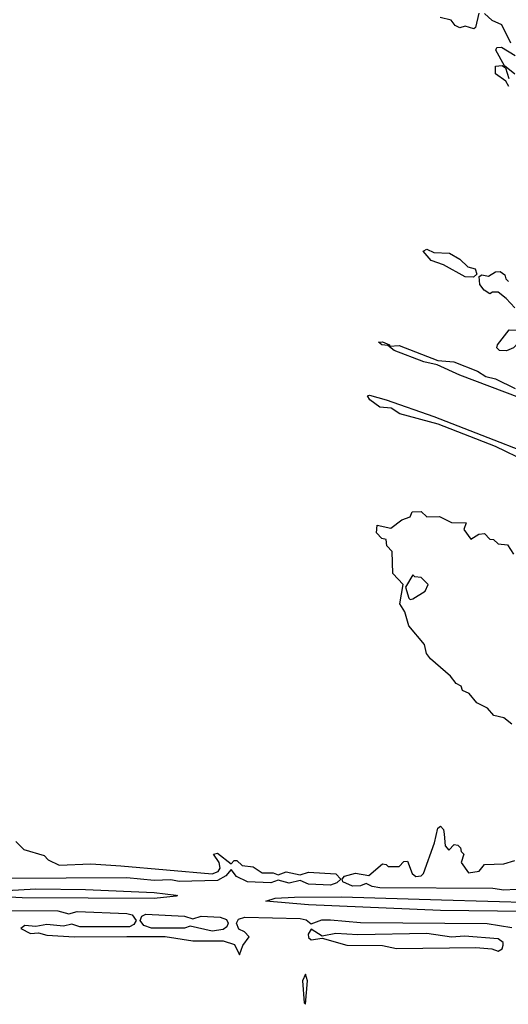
# Model space of a CAD drawing. Extents: x 1980017 to 2252640, y 74400 to 266395.
# Tile 341 of 388: x 2187146 to 2188922, y 207730 to 211306. Entities that reach past the tile are written whole.
import ezdxf

# ---------------------------------------------------------------- set-up
doc = ezdxf.new("R2010")
doc.units = 0

msp = doc.modelspace()

# ---------------------------------------------------------------- linework, layer by layer
at = {"layer": '0CON20XD'}
for points in [[(2188815, 211330), (2188802.5, 211277.5), (2188796.7, 211273.3), (2188765, 211282.5), (2188745, 211276.7), (2188728.8, 211285), (2188714.1, 211304.1), (2188674.2, 211314.2)], [(2188930.7, 211220.7), (2188898, 211288), (2188863.4, 211303.4), (2188835, 211328.8)], [(2188945, 211108.8), (2188908.3, 211138.3), (2188876.7, 211195), (2188880, 211205), (2188896.4, 211206.4), (2188946.7, 211176.7)], [(2188924, 211064), (2188913, 211083), (2188875, 211110), (2188875, 211137.5), (2188899.3, 211139.3), (2188911.7, 211131.7), (2188923, 211093)], [(2188795, 210371.2), (2188765, 210372.5), (2188685.9, 210415.9), (2188641.7, 210431.7), (2188612.5, 210465), (2188625, 210472.5), (2188651.2, 210461.2), (2188708, 210458), (2188745, 210436.7), (2188775, 210408), (2188801.2, 210401.2), (2188807.5, 210382.5), (2188795, 210371.2)], [(2188945, 210260), (2188913.3, 210293.3), (2188885, 210316.2), (2188863.8, 210316.2), (2188855, 210310), (2188834.1, 210324.1), (2188818, 210345), (2188816.2, 210373.8), (2188825, 210380), (2188850, 210375), (2188875, 210390), (2188891.7, 210391.7), (2188909.3, 210379.3), (2188912.5, 210365), (2188922.5, 210355)], [(2188915, 210103.3), (2188890, 210105), (2188880, 210115), (2188882.5, 210125), (2188925, 210180), (2188958.3, 210178.3), (2188960, 210135), (2188940, 210115), (2188915, 210103.3)], [(2189072.2, 209892.2), (2188745, 210015.6), (2188662.6, 210052.6), (2188615, 210063.8), (2188506.7, 210105), (2188483.3, 210123.3), (2188462.5, 210125), (2188450, 210135), (2188464.1, 210135.9), (2188490, 210125), (2188490, 210120), (2188525, 210122.5), (2188665, 210068), (2188724.1, 210064.1), (2188809.4, 210029.4), (2188839.7, 210009.7), (2188875, 210001.4), (2188946.3, 209966.3)], [(2188990.6, 209700.6), (2188875.5, 209755.6), (2188667, 209837), (2188527.5, 209875), (2188495.8, 209895.8), (2188455, 209898.8), (2188418.8, 209925), (2188410, 209940), (2188417, 209943), (2188477.5, 209925), (2188651.2, 209865), (2189180.3, 209659.7)], [(2188935, 208748), (2188905, 208770), (2188869.6, 208779.5), (2188845.8, 208805.8), (2188807.5, 208825), (2188779.3, 208859.3), (2188755, 208870), (2188750, 208885), (2188732.5, 208895), (2188711.4, 208921.4), (2188638.8, 208985), (2188624.2, 209004.2), (2188617.1, 209037.1), (2188560, 209105), (2188546, 209156), (2188527.5, 209185), (2188540, 209255), (2188502.5, 209295), (2188500, 209375), (2188480, 209395), (2188478.3, 209418.3), (2188461.7, 209421.7), (2188443, 209443), (2188445, 209470), (2188495, 209460), (2188535, 209490), (2188565, 209500), (2188571.7, 209518.3), (2188605, 209520), (2188625, 209500), (2188671.7, 209501.7), (2188715, 209480), (2188768.3, 209478.3), (2188760, 209455), (2188785, 209420), (2188815, 209437.5), (2188835, 209440), (2188855, 209420), (2188868.3, 209418.3), (2188885, 209402.5), (2188918.3, 209398.3), (2188940, 209365)], [(2188565, 209200), (2188575, 209202.5), (2188619.3, 209230.7), (2188630, 209255), (2188605, 209280), (2188582.5, 209282.5), (2188575, 209290), (2188547.5, 209245), (2188560, 209205), (2188565, 209200)], [(2188995, 208150), (2188905, 208144.3), (2188865, 208150.6), (2188455, 208153.3), (2188427.5, 208157.5), (2188405, 208168.8), (2188385, 208160), (2188355, 208159.4), (2188320, 208175), (2188317.5, 208185), (2188326.7, 208195), (2188365.8, 208205.8), (2188415, 208197.5), (2188465, 208240), (2188478.3, 208238.3), (2188485, 208230), (2188525, 208230), (2188541.7, 208248.3), (2188555, 208250), (2188572.5, 208205), (2188585, 208194), (2188605, 208196.7), (2188613.3, 208205), (2188653.9, 208316.1), (2188665, 208370), (2188675, 208377.5), (2188686.7, 208365), (2188688.3, 208348.3), (2188692.5, 208305), (2188705, 208290), (2188725, 208310), (2188738.3, 208308.3), (2188748.3, 208298.3), (2188750, 208285), (2188760, 208275), (2188750, 208245), (2188777.5, 208207.5), (2188816.1, 208213.9), (2188835, 208237.5), (2188905, 208240), (2188945, 208252.5)], [(2187131.7, 208321.7), (2187161.7, 208291.7), (2187235, 208270), (2187250, 208255), (2187290, 208235), (2187405, 208240), (2187513.4, 208233.4), (2187845, 208204), (2187867.9, 208212.1), (2187874, 208225), (2187871.2, 208245), (2187850, 208275), (2187865, 208278.8), (2187915, 208240), (2187925, 208252.5), (2187935, 208252.5), (2187954.1, 208234.1), (2187995, 208228.8), (2188027.6, 208207.6), (2188067.1, 208207.1), (2188085, 208200), (2188115, 208210.6), (2188165, 208200), (2188195, 208210), (2188294.5, 208204.5), (2188312.5, 208185), (2188298.7, 208171.3), (2188275, 208163.1), (2188195, 208166.9), (2188165, 208180), (2188125, 208170.6), (2188085, 208181.2), (2188058.7, 208171.3), (2187974.5, 208174.4), (2187934.2, 208194.2), (2187915, 208220), (2187895, 208196.2), (2187865, 208179.2), (2187725, 208175.6), (2187695, 208182.5), (2187635, 208180), (2187535, 208189.4), (2187095, 208186.7)], [(2187635, 208114.2), (2187155, 208116.9), (2187014.4, 208124.4), (2186950, 208135), (2187205, 208150), (2187385, 208147.5), (2187635, 208136), (2187715, 208126.7), (2187720, 208125), (2187715, 208122.5), (2187635, 208114.2)], [(2189797, 208033), (2189491.3, 208051.3), (2188985, 208067.5), (2188675, 208070.9), (2188195, 208091.4), (2188040, 208105), (2188074.3, 208115.7), (2188145, 208119.2), (2188315, 208120), (2188679.1, 208109.1), (2189015, 208100), (2189215, 208087.5), (2189555, 208084.4), (2189865, 208068.1), (2190075, 208065.6), (2190235, 208052.5), (2190245, 208042.5), (2190195, 208034.2), (2189797, 208033)], [(2187060.9, 208070.9), (2187285, 208069.1), (2187325, 208058.1), (2187355, 208067.5), (2187535, 208060.4), (2187554.6, 208054.6), (2187568.8, 208035), (2187560.3, 208019.7), (2187545, 208011.9), (2187365, 208011.4), (2187335, 208021.2), (2187305, 208014), (2187245, 208020), (2187205, 208012.5), (2187165, 208016), (2187150, 208005), (2187185, 207986.7), (2187215, 207990), (2187245, 207981.1), (2187345, 207974.5), (2187535, 207975.8), (2187675, 207976.2), (2187775, 207960.8), (2187885, 207960.6), (2187926.9, 207946.9), (2187945, 207910), (2187956.4, 207943.6), (2187980, 207975), (2187963, 207993), (2187943, 208003), (2187934.4, 208025), (2187941.2, 208038.8), (2187963.9, 208046.1), (2188165, 208042.1), (2188187.1, 208037.1), (2188205, 208022.5), (2188243.6, 208036.4), (2188275, 208036.5), (2188385, 208027.3), (2188845, 208023.8), (2188935, 208008.6)], [(2187845.9, 207995.9), (2187765, 208014), (2187745, 208006.5), (2187625, 208006.7), (2187596.6, 208016.6), (2187583.3, 208035), (2187589.7, 208050.3), (2187605, 208057.5), (2187745, 208050), (2187775, 208040), (2187805, 208050), (2187875, 208046.2), (2187898, 208038), (2187903.3, 208025), (2187899.1, 208010.9), (2187885, 208002), (2187845.9, 207995.9)], [(2188885, 207922.9), (2188898.8, 207931.2), (2188903.3, 207945), (2188903.3, 207955), (2188885, 207967.5), (2188762.7, 207977.3), (2188715, 207974), (2188625, 207986.7), (2188375, 207982.5), (2188295, 207986.9), (2188245, 207977.5), (2188205, 208002.5), (2188194.4, 207985), (2188195, 207972.5), (2188205, 207964), (2188245, 207970), (2188334.5, 207944.5), (2188465, 207944.2), (2188515, 207932.9), (2188803.6, 207936.4), (2188861.5, 207931.5), (2188885, 207922.9)], [(2188185, 207730), (2188192.5, 207815), (2188185, 207840), (2188174.3, 207815), (2188180, 207735), (2188185, 207730)]]:
    msp.add_lwpolyline(points, dxfattribs=at)

doc.saveas('drawing.dxf')
